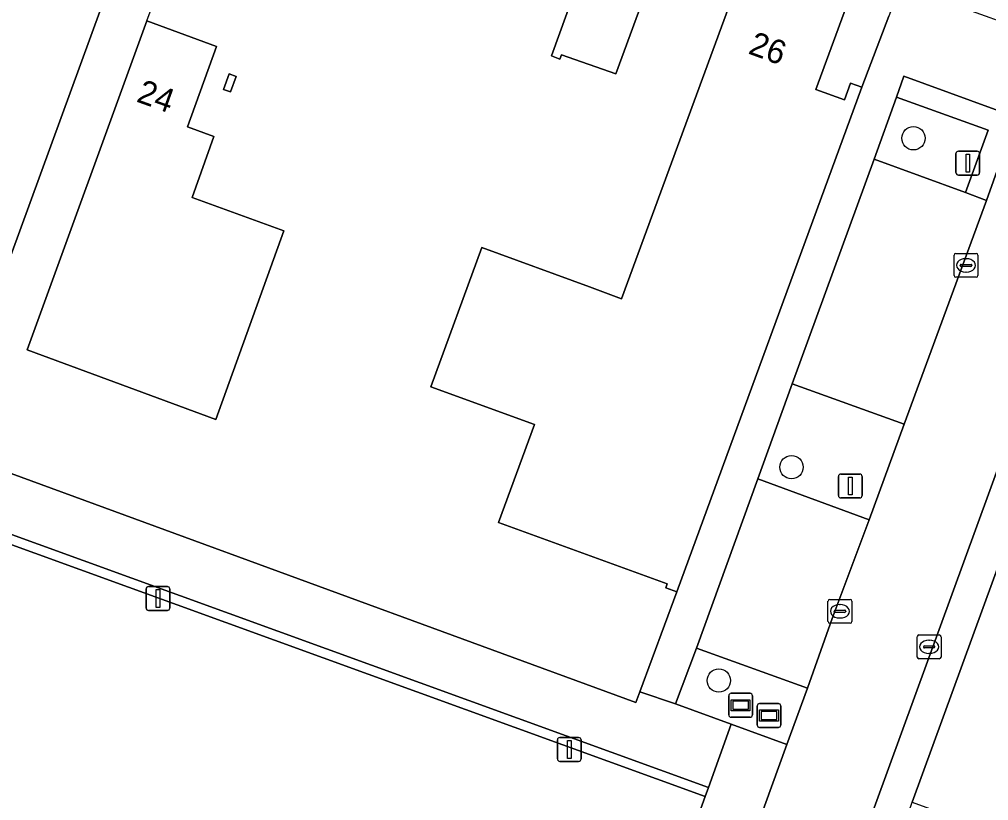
# Model space of a CAD drawing. Extents: x 155275 to 156265, y 382654 to 383635.
# Drawn here: x 156044.36 to 156084.98, y 383010.47 to 383043.21 of the extents above; entities that cross this region are included whole.
import ezdxf

# ---------------------------------------------------------------- set-up
doc = ezdxf.new("R2010")
doc.units = 0
for name, color, linetype in [('IMGEO_Berm_groen', 7, 'Continuous'), ('IMGEO_Boom', 7, 'Continuous'), ('IMGEO_Erf', 7, 'Continuous'), ('IMGEO_Gemengd_bos', 7, 'Continuous'), ('IMGEO_Groenvoorziening', 7, 'Continuous'), ('IMGEO_Haag', 7, 'Continuous'), ('IMGEO_Informatiebord', 7, 'Continuous'), ('IMGEO_Kolk', 7, 'Continuous'), ('IMGEO_Lichtmast', 7, 'Continuous'), ('IMGEO_Muur', 7, 'Continuous'), ('IMGEO_Pand', 7, 'Continuous'), ('IMGEO_Pand_nummerreeks', 7, 'Continuous'), ('IMGEO_Parkeervlak_open', 7, 'Continuous'), ('IMGEO_Rijbaan_lokaal_open', 7, 'Continuous'), ('IMGEO_Voetpad_open', 7, 'Continuous')]:
    doc.layers.add(name, color=color, linetype=linetype)

msp = doc.modelspace()

# ---------------------------------------------------------------- linework, layer by layer
at = {"layer": 'IMGEO_Berm_groen'}
for points in [[(156084.963, 383038.571), (156081.113, 383039.942), (156080.178, 383037.348), (156084.014, 383035.95)], [(156081.444, 383026.245), (156076.742, 383027.941), (156075.307, 383023.953), (156079.97, 383022.232)], [(156077.387, 383015.179), (156072.734, 383016.867), (156071.849, 383014.523), (156074.184, 383013.676), (156076.519, 383012.828)]]:
    msp.add_lwpolyline(points, close=True, dxfattribs=at)
at = {"layer": 'IMGEO_Boom'}
for centre in [(156081.827, 383038.226), (156076.718, 383024.445), (156073.672, 383015.504)]:
    msp.add_circle(centre, 0.489, dxfattribs=at)
at = {"layer": 'IMGEO_Erf'}
for points in [[(156043.787, 383050.353), (156049.467, 383048.305), (156043.574, 383032.131), (156041.974, 383032.711), (156041.182, 383030.603), (156041.071, 383030.305), (156040.756, 383030.424), (156040.862, 383030.722), (156033.253, 383033.543), (156034.938, 383038.163), (156038.838, 383036.74), (156040.679, 383041.803)], [(156049.706, 383043.143), (156052.623, 383042.073), (156051.405, 383038.704), (156052.514, 383038.294), (156051.602, 383035.749), (156055.445, 383034.341), (156052.591, 383026.446), (156044.681, 383029.366)], [(156053.15, 383040.92), (156053.443, 383040.815), (156053.21, 383040.165), (156052.916, 383040.27)]]:
    msp.add_lwpolyline(points, close=True, dxfattribs=at)
for points in [[(156071.402, 383046.532), (156069.35, 383040.925), (156067.073, 383041.716), (156067.004, 383041.54), (156066.653, 383041.678), (156068.83, 383047.669)], [(156029.02, 383029.675), (156070.2, 383014.578), (156070.366, 383015.028), (156071.918, 383019.223), (156071.448, 383019.388), (156071.509, 383019.558), (156064.439, 383022.131), (156065.941, 383026.236), (156061.603, 383027.813), (156063.745, 383033.648), (156068.251, 383031.994), (156069.594, 383031.502), (156072.634, 383039.784), (156074.675, 383045.343)], [(156079.02, 383043.763), (156077.741, 383040.271), (156078.934, 383039.834), (156079.191, 383040.538), (156079.661, 383040.366), (156080.792, 383043.337)], [(156091.571, 383037.246), (156081.777, 383010.406), (156115.75, 382998.05), (156118.656, 382997.086)]]:
    msp.add_lwpolyline(points, dxfattribs=at)
at = {"layer": 'IMGEO_Gemengd_bos'}
for points in [[(156073.103, 383010.641), (156030.875, 383025.972), (156029.443, 383022.019), (156031.575, 383020.289)], [(156069.192, 383000.11), (156070.281, 383002.81), (156073.103, 383010.641)]]:
    msp.add_lwpolyline(points, dxfattribs=at)
msp.add_arc((155961.6, 382927.47), 115.813, 38.77261, 46.02979, dxfattribs=at)
at = {"layer": 'IMGEO_Groenvoorziening'}
msp.add_lwpolyline([(156031.011, 383026.348), (156030.875, 383025.972), (156073.103, 383010.641), (156073.239, 383011.017)], close=True, dxfattribs=at)
at = {"layer": 'IMGEO_Haag'}
msp.add_lwpolyline([(156031.011, 383026.348), (156030.875, 383025.972), (156073.103, 383010.641), (156073.239, 383011.017)], close=True, dxfattribs=at)
at = {"layer": 'IMGEO_Informatiebord'}
for p, q in [((156074.088, 383014.069), (156074.088, 383014.869)), ((156074.088, 383014.869), (156074.088, 383014.069)), ((156074.188, 383014.969), (156074.978, 383014.969)), ((156074.978, 383014.969), (156074.188, 383014.969)), ((156075.078, 383014.869), (156075.078, 383014.069)), ((156075.078, 383014.069), (156075.078, 383014.869)), ((156075.278, 383013.64), (156075.278, 383014.44)), ((156075.278, 383014.44), (156075.278, 383013.64)), ((156075.378, 383014.54), (156076.168, 383014.54)), ((156076.168, 383014.54), (156075.378, 383014.54)), ((156076.268, 383014.44), (156076.268, 383013.64)), ((156076.268, 383013.64), (156076.268, 383014.44)), ((156074.978, 383013.969), (156074.188, 383013.969)), ((156074.188, 383013.969), (156074.978, 383013.969)), ((156076.168, 383013.54), (156075.378, 383013.54)), ((156075.378, 383013.54), (156076.168, 383013.54))]:
    msp.add_line(p, q, dxfattribs=at)
for points in [[(156074.189, 383014.701), (156074.977, 383014.701), (156074.977, 383014.237), (156074.189, 383014.237), (156074.189, 383014.701)], [(156074.254, 383014.636), (156074.254, 383014.302), (156074.912, 383014.302), (156074.912, 383014.636), (156074.254, 383014.636)], [(156075.379, 383014.272), (156076.167, 383014.272), (156076.167, 383013.808), (156075.379, 383013.808), (156075.379, 383014.272)], [(156075.444, 383014.207), (156075.444, 383013.873), (156076.102, 383013.873), (156076.102, 383014.207), (156075.444, 383014.207)]]:
    msp.add_lwpolyline(points, dxfattribs=at)
for centre, start, end in [((156074.188, 383014.869), 90, 180), ((156074.188, 383014.869), 90, 180), ((156074.978, 383014.869), 0, 90), ((156074.978, 383014.869), 360, 90), ((156075.378, 383014.44), 90, 180), ((156075.378, 383014.44), 90, 180), ((156076.168, 383014.44), 0, 90), ((156076.168, 383014.44), 360, 90), ((156074.188, 383014.069), 180, 270), ((156074.188, 383014.069), 180, 270), ((156074.978, 383014.069), 270, 0), ((156074.978, 383014.069), 270, 0), ((156075.378, 383013.64), 180, 270), ((156075.378, 383013.64), 180, 270), ((156076.168, 383013.64), 270, 0), ((156076.168, 383013.64), 270, 0)]:
    msp.add_arc(centre, 0.1, start, end, dxfattribs=at)
at = {"layer": 'IMGEO_Kolk'}
for p, q in [((156083.53, 383032.474), (156083.53, 383033.326)), ((156083.605, 383033.4), (156084.457, 383033.4)), ((156084.018, 383033.18), (156084.043, 383033.18)), ((156084.531, 383033.326), (156084.531, 383032.474)), ((156083.789, 383032.894), (156083.789, 383032.906)), ((156084.227, 383032.857), (156083.829, 383032.857)), ((156083.832, 383032.943), (156084.23, 383032.943)), ((156084.273, 383032.906), (156084.273, 383032.894)), ((156084.457, 383032.4), (156083.605, 383032.4)), ((156084.041, 383032.62), (156084.016, 383032.62)), ((156078.321, 383018.905), (156079.173, 383018.905)), ((156078.246, 383017.979), (156078.246, 383018.831)), ((156078.734, 383018.685), (156078.759, 383018.685)), ((156079.247, 383018.831), (156079.247, 383017.979)), ((156078.505, 383018.399), (156078.505, 383018.411)), ((156078.943, 383018.362), (156078.545, 383018.362)), ((156078.548, 383018.448), (156078.946, 383018.448)), ((156078.757, 383018.125), (156078.732, 383018.125)), ((156078.989, 383018.411), (156078.989, 383018.399)), ((156079.173, 383017.905), (156078.321, 383017.905)), ((156081.985, 383016.491), (156081.985, 383017.343)), ((156082.06, 383017.417), (156082.912, 383017.417)), ((156082.986, 383017.343), (156082.986, 383016.491)), ((156082.244, 383016.911), (156082.244, 383016.923)), ((156082.682, 383016.874), (156082.284, 383016.874)), ((156082.287, 383016.96), (156082.685, 383016.96)), ((156082.473, 383017.197), (156082.498, 383017.197)), ((156082.728, 383016.923), (156082.728, 383016.911)), ((156082.496, 383016.637), (156082.471, 383016.637)), ((156082.912, 383016.417), (156082.06, 383016.417))]:
    msp.add_line(p, q, dxfattribs=at)
for points in [[(156083.53, 383032.474), (156083.53, 383033.326)], [(156083.605, 383033.4), (156084.457, 383033.4)], [(156084.531, 383033.326), (156084.531, 383032.474)], [(156084.457, 383032.4), (156083.605, 383032.4)], [(156078.321, 383018.905), (156079.173, 383018.905)], [(156078.246, 383017.979), (156078.246, 383018.831)], [(156079.247, 383018.831), (156079.247, 383017.979)], [(156079.173, 383017.905), (156078.321, 383017.905)], [(156081.985, 383016.491), (156081.985, 383017.343)], [(156082.06, 383017.417), (156082.912, 383017.417)], [(156082.986, 383017.343), (156082.986, 383016.491)], [(156082.912, 383016.417), (156082.06, 383016.417)]]:
    msp.add_lwpolyline(points, dxfattribs=at)
for centre, radius, start, end in [((156083.607, 383033.324), 0.0765, 91.552, 178.448), ((156083.607, 383033.324), 0.0765, 91.552, 178.448), ((156084.455, 383033.324), 0.0765, 1.552, 88.448), ((156084.455, 383033.324), 0.0765, 1.552, 88.448), ((156083.829, 383032.903), 0.0403, 85.8775, 175.7526), ((156083.826, 383032.893), 0.0366, 178.938, 274.7102), ((156084.23, 383032.9), 0.043, 264.8664, 352.4533), ((156084.234, 383032.905), 0.0386, 1.7309, 96.639), ((156083.607, 383032.476), 0.0765, 181.552, 268.448), ((156083.607, 383032.476), 0.0765, 181.552, 268.448), ((156084.455, 383032.476), 0.0765, 271.552, 358.448), ((156084.455, 383032.476), 0.0765, 271.552, 358.448), ((156078.323, 383018.829), 0.0765, 91.552, 178.448), ((156078.323, 383018.829), 0.0765, 91.552, 178.448), ((156079.171, 383018.829), 0.0765, 1.552, 88.448), ((156079.171, 383018.829), 0.0765, 1.552, 88.448), ((156078.545, 383018.408), 0.0403, 85.8775, 175.7526), ((156078.542, 383018.398), 0.0366, 178.938, 274.7102), ((156078.946, 383018.405), 0.043, 264.8664, 352.4533), ((156078.95, 383018.41), 0.0386, 1.7309, 96.639), ((156078.323, 383017.981), 0.0765, 181.552, 268.448), ((156078.323, 383017.981), 0.0765, 181.552, 268.448), ((156079.171, 383017.981), 0.0765, 271.552, 358.448), ((156079.171, 383017.981), 0.0765, 271.552, 358.448), ((156082.062, 383017.341), 0.0765, 91.552, 178.448), ((156082.062, 383017.341), 0.0765, 91.552, 178.448), ((156082.91, 383017.341), 0.0765, 1.552, 88.448), ((156082.91, 383017.341), 0.0765, 1.552, 88.448), ((156082.284, 383016.92), 0.0403, 85.8775, 175.7526), ((156082.281, 383016.91), 0.0366, 178.938, 274.7102), ((156082.685, 383016.917), 0.043, 264.8664, 352.4533), ((156082.689, 383016.922), 0.0386, 1.7309, 96.639), ((156082.062, 383016.493), 0.0765, 181.552, 268.448), ((156082.062, 383016.493), 0.0765, 181.552, 268.448), ((156082.91, 383016.493), 0.0765, 271.552, 358.448), ((156082.91, 383016.493), 0.0765, 271.552, 358.448)]:
    msp.add_arc(centre, radius, start, end, dxfattribs=at)
for centre, major_axis, ratio, start_param, end_param in [((156084.017, 383032.9), (-0.387, 0.002), 0.722429, 4.712389, 7.853982), ((156084.042, 383032.9), (-0.39, 0.002), 0.717154, 1.570796, 4.712389), ((156078.733, 383018.405), (-0.387, 0.002), 0.722429, 4.712389, 7.853982), ((156078.758, 383018.405), (-0.39, 0.002), 0.717154, 1.570796, 4.712389), ((156082.472, 383016.917), (-0.387, 0.002), 0.722429, 4.712389, 7.853982), ((156082.497, 383016.917), (-0.39, 0.002), 0.717154, 1.570796, 4.712389)]:
    msp.add_ellipse(centre, major_axis=major_axis, ratio=ratio, start_param=start_param, end_param=end_param, dxfattribs=at)
at = {"layer": 'IMGEO_Lichtmast'}
for p, q in [((156083.71, 383037.684), (156084.5, 383037.684)), ((156084.5, 383037.684), (156083.71, 383037.684)), ((156083.61, 383036.784), (156083.61, 383037.584)), ((156083.61, 383037.584), (156083.61, 383036.784)), ((156084.6, 383037.584), (156084.6, 383036.784)), ((156084.6, 383036.784), (156084.6, 383037.584)), ((156084.5, 383036.684), (156083.71, 383036.684)), ((156083.71, 383036.684), (156084.5, 383036.684)), ((156078.684, 383023.257), (156078.684, 383024.057)), ((156078.684, 383024.057), (156078.684, 383023.257)), ((156078.784, 383024.157), (156079.574, 383024.157)), ((156079.574, 383024.157), (156078.784, 383024.157)), ((156079.674, 383024.057), (156079.674, 383023.257)), ((156079.674, 383023.257), (156079.674, 383024.057)), ((156079.574, 383023.157), (156078.784, 383023.157)), ((156078.784, 383023.157), (156079.574, 383023.157)), ((156049.671, 383018.542), (156049.671, 383019.342)), ((156049.671, 383019.342), (156049.671, 383018.542)), ((156049.771, 383019.442), (156050.561, 383019.442)), ((156050.561, 383019.442), (156049.771, 383019.442)), ((156050.661, 383019.342), (156050.661, 383018.542)), ((156050.661, 383018.542), (156050.661, 383019.342)), ((156050.561, 383018.442), (156049.771, 383018.442)), ((156049.771, 383018.442), (156050.561, 383018.442)), ((156066.907, 383012.219), (156066.907, 383013.019)), ((156066.907, 383013.019), (156066.907, 383012.219)), ((156067.007, 383013.119), (156067.797, 383013.119)), ((156067.797, 383013.119), (156067.007, 383013.119)), ((156067.897, 383013.019), (156067.897, 383012.219)), ((156067.897, 383012.219), (156067.897, 383013.019)), ((156067.797, 383012.119), (156067.007, 383012.119)), ((156067.007, 383012.119), (156067.797, 383012.119))]:
    msp.add_line(p, q, dxfattribs=at)
for points in [[(156084.03, 383037.559), (156084.18, 383037.559), (156084.18, 383036.809), (156084.03, 383036.809), (156084.03, 383037.559)], [(156079.104, 383024.032), (156079.254, 383024.032), (156079.254, 383023.282), (156079.104, 383023.282), (156079.104, 383024.032)], [(156050.091, 383019.317), (156050.241, 383019.317), (156050.241, 383018.567), (156050.091, 383018.567), (156050.091, 383019.317)], [(156067.327, 383012.994), (156067.477, 383012.994), (156067.477, 383012.244), (156067.327, 383012.244), (156067.327, 383012.994)]]:
    msp.add_lwpolyline(points, dxfattribs=at)
for centre, start, end in [((156083.71, 383037.584), 90, 180), ((156083.71, 383037.584), 90, 180), ((156084.5, 383037.584), 0, 90), ((156084.5, 383037.584), 360, 90), ((156083.71, 383036.784), 180, 270), ((156083.71, 383036.784), 180, 270), ((156084.5, 383036.784), 270, 0), ((156084.5, 383036.784), 270, 0), ((156078.784, 383024.057), 90, 180), ((156078.784, 383024.057), 90, 180), ((156079.574, 383024.057), 0, 90), ((156079.574, 383024.057), 360, 90), ((156078.784, 383023.257), 180, 270), ((156078.784, 383023.257), 180, 270), ((156079.574, 383023.257), 270, 0), ((156079.574, 383023.257), 270, 0), ((156049.771, 383019.342), 90, 180), ((156049.771, 383019.342), 90, 180), ((156050.561, 383019.342), 0, 90), ((156050.561, 383019.342), 360, 90), ((156049.771, 383018.542), 180, 270), ((156049.771, 383018.542), 180, 270), ((156050.561, 383018.542), 270, 0), ((156050.561, 383018.542), 270, 0), ((156067.007, 383013.019), 90, 180), ((156067.007, 383013.019), 90, 180), ((156067.797, 383013.019), 0, 90), ((156067.797, 383013.019), 360, 90), ((156067.007, 383012.219), 180, 270), ((156067.007, 383012.219), 180, 270), ((156067.797, 383012.219), 270, 0), ((156067.797, 383012.219), 270, 0)]:
    msp.add_arc(centre, 0.1, start, end, dxfattribs=at)
at = {"layer": 'IMGEO_Muur'}
msp.add_lwpolyline([(156049.706, 383043.143), (156051.008, 383046.712)], dxfattribs=at)
at = {"layer": 'IMGEO_Pand'}
for points in [[(156034.938, 383038.163), (156033.253, 383033.543), (156040.862, 383030.722), (156040.756, 383030.424), (156041.071, 383030.305), (156041.182, 383030.603), (156041.974, 383032.711), (156043.574, 383032.131), (156049.467, 383048.305), (156043.787, 383050.353), (156040.679, 383041.803), (156038.838, 383036.74)], [(156071.402, 383046.532), (156069.113, 383047.364), (156069.178, 383047.543), (156068.83, 383047.669), (156066.653, 383041.678), (156067.004, 383041.54), (156067.073, 383041.716), (156069.35, 383040.925)], [(156079.661, 383040.366), (156079.191, 383040.538), (156078.934, 383039.834), (156077.741, 383040.271), (156079.02, 383043.763), (156074.675, 383045.343), (156072.634, 383039.784), (156069.594, 383031.502), (156068.251, 383031.994), (156063.745, 383033.648), (156061.603, 383027.813), (156065.941, 383026.236), (156064.439, 383022.131), (156071.509, 383019.558), (156071.448, 383019.388), (156071.918, 383019.223)], [(156044.681, 383029.366), (156052.591, 383026.446), (156055.445, 383034.341), (156051.602, 383035.749), (156052.514, 383038.294), (156051.405, 383038.704), (156052.623, 383042.073), (156049.706, 383043.143)], [(156053.443, 383040.815), (156053.15, 383040.92), (156052.916, 383040.27), (156053.21, 383040.165)]]:
    msp.add_lwpolyline(points, close=True, dxfattribs=at)
at = {"layer": 'IMGEO_Parkeervlak_open'}
for points in [[(156080.178, 383037.348), (156076.742, 383027.941), (156081.444, 383026.245), (156084.887, 383035.615), (156084.014, 383035.95)], [(156077.387, 383015.179), (156078.427, 383018.102), (156079.97, 383022.232), (156075.307, 383023.953), (156072.734, 383016.867)]]:
    msp.add_lwpolyline(points, close=True, dxfattribs=at)
at = {"layer": 'IMGEO_Rijbaan_lokaal_open'}
for points in [[(156073.935, 382993.112), (156074.952, 382995.838), (156091.394, 383040.941), (156092.689, 383044.492), (156116.502, 383109.964)], [(156086.133, 383039.105), (156084.887, 383035.615), (156081.444, 383026.245), (156079.97, 383022.232), (156078.427, 383018.102), (156077.387, 383015.179), (156076.519, 383012.828), (156072.593, 383001.987), (156070.702, 382997.477)]]:
    msp.add_lwpolyline(points, dxfattribs=at)
at = {"layer": 'IMGEO_Voetpad_open'}
for points in [[(156107.77, 383081.447), (156108.26, 383082.79), (156109.304, 383085.546), (156112.937, 383095.573), (156117.53, 383108.254), (156117.957, 383109.441), (156116.502, 383109.964), (156092.689, 383044.492), (156091.394, 383040.941), (156074.952, 382995.838), (156073.935, 382993.112)], [(156075.834, 382994.067), (156078.202, 383000.551), (156080.84, 383007.721), (156081.011, 383008.187), (156081.777, 383010.406), (156091.571, 383037.246), (156091.72, 383037.668), (156092.738, 383040.458), (156093.999, 383044.02), (156095.217, 383046.918), (156103.852, 383070.606), (156104.338, 383071.998), (156107.77, 383081.447)], [(155985.693, 383041.347), (155986.603, 383040.995), (155986.946, 383041.916), (155987.091, 383042.304), (155991.934, 383040.527), (156028.893, 383027.135), (156031.011, 383026.348), (156073.239, 383011.017), (156074.184, 383013.676), (156071.849, 383014.523), (156070.366, 383015.028), (156070.2, 383014.578), (156029.02, 383029.675)], [(156070.702, 382997.477), (156072.593, 383001.987), (156076.519, 383012.828), (156074.184, 383013.676), (156073.239, 383011.017), (156073.103, 383010.641), (156070.281, 383002.81), (156069.192, 383000.11)]]:
    msp.add_lwpolyline(points, dxfattribs=at)
for points in [[(156087.352, 383042.439), (156085.043, 383043.269), (156081.283, 383044.621), (156080.792, 383043.337), (156079.661, 383040.366), (156071.918, 383019.223), (156070.366, 383015.028), (156071.849, 383014.523), (156072.734, 383016.867), (156075.307, 383023.953), (156076.742, 383027.941), (156080.178, 383037.348), (156081.113, 383039.942), (156081.422, 383040.828), (156086.133, 383039.105)], [(156086.133, 383039.105), (156081.422, 383040.828), (156081.113, 383039.942), (156084.963, 383038.571), (156084.014, 383035.95), (156084.887, 383035.615)]]:
    msp.add_lwpolyline(points, close=True, dxfattribs=at)
msp.add_arc((155961.6, 382927.47), 115.813, 38.77261, 46.02979, dxfattribs=at)

# ---------------------------------------------------------------- texts
at = {"layer": 'IMGEO_Pand_nummerreeks'}
for s, rotation, p in [('26', 340.0267, (156074.861, 383041.785)), ('24', 340.2763, (156049.224, 383039.772))]:
    msp.add_text(s, height=1, rotation=rotation, dxfattribs=at).set_placement(p)

doc.saveas('drawing.dxf')
